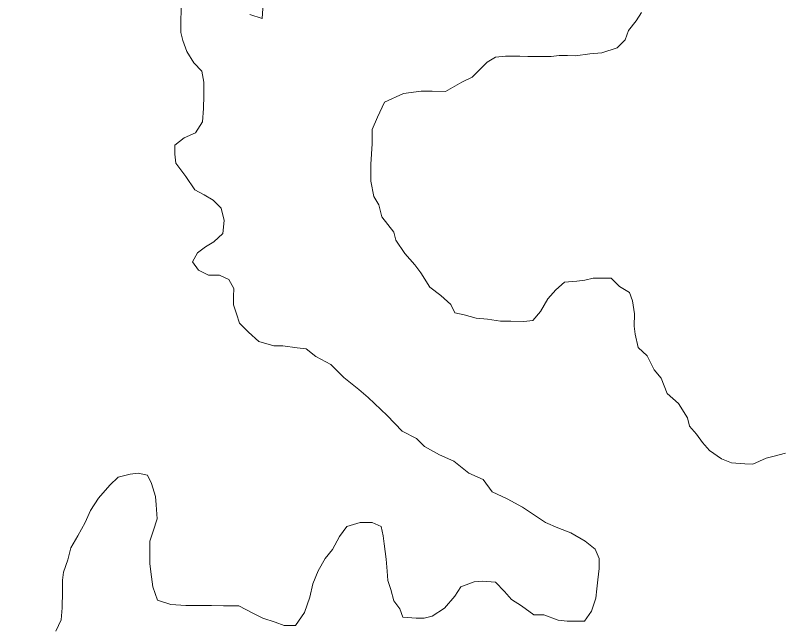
# Model space of a CAD drawing. Extents: x -1643653 to 4543381, y 1624270 to 13878484.
# Drawn here: x 618096 to 619984, y 8944909 to 8946414 of the extents above; entities that cross this region are included whole.
import ezdxf

# ---------------------------------------------------------------- set-up
doc = ezdxf.new("R2010")
doc.units = 0
doc.header["$LTSCALE"] = 200
for name, color, linetype, lineweight in [('23', 7, 'Continuous', 13), ('25', 7, 'Continuous', 13), ('60', 7, 'Continuous', 13)]:
    doc.layers.add(name, color=color, linetype=linetype, lineweight=lineweight)

msp = doc.modelspace()

# ---------------------------------------------------------------- linework, layer by layer
at = {"layer": '23'}
for points in [[(618505.1, 8946431.8), (618504.8, 8946394.3), (618504.6, 8946371.7), (618509.4, 8946351.7), (618519.2, 8946324.1), (618536.5, 8946296.4), (618556.4, 8946276.3), (618561.2, 8946248.7), (618560.9, 8946216.2), (618560.7, 8946183.6), (618557.9, 8946151.1), (618540.2, 8946123.7), (618512.6, 8946111.3), (618490, 8946093.9), (618489.8, 8946071.4)], [(618505.1, 8946431.8), (618504.8, 8946394.3), (618504.6, 8946371.7), (618509.4, 8946351.7), (618519.2, 8946324.1), (618536.5, 8946296.4), (618556.4, 8946276.3), (618561.2, 8946248.7), (618560.9, 8946216.2), (618560.7, 8946183.6), (618557.9, 8946151.1), (618540.2, 8946123.7), (618512.6, 8946111.3), (618490, 8946093.9), (618489.8, 8946071.4)], [(618707.7, 8946443), (618704.9, 8946405.5), (618675, 8946415.7)], [(618707.7, 8946443), (618704.9, 8946405.5), (618675, 8946415.7)], [(619280.3, 8946310.4), (619305.3, 8946312.8), (619340.3, 8946312.6), (619360.3, 8946312.4), (619395.3, 8946312.2), (619417.8, 8946312), (619437.9, 8946314.4), (619457.9, 8946314.3), (619477.9, 8946314.2), (619512.9, 8946318.9), (619543, 8946321.2), (619580.6, 8946333.5), (619600.7, 8946353.4), (619608.4, 8946375.9), (619627.3, 8946400), (619640.9, 8946420.5)], [(619280.3, 8946310.4), (619305.3, 8946312.8), (619340.3, 8946312.6), (619360.3, 8946312.4), (619395.3, 8946312.2), (619417.8, 8946312), (619437.9, 8946314.4), (619457.9, 8946314.3), (619477.9, 8946314.2), (619512.9, 8946318.9), (619543, 8946321.2), (619580.6, 8946333.5), (619600.7, 8946353.4), (619608.4, 8946375.9), (619627.3, 8946400), (619640.9, 8946420.5)], [(619373, 8945661.4), (619350.5, 8945659.1), (619318, 8945659.3), (619293, 8945659.4), (619260.5, 8945664.7), (619233, 8945667.3), (619203.1, 8945675.1), (619180.6, 8945680.2), (619170.7, 8945700.3), (619145.9, 8945723), (619118.5, 8945743.2), (619096.3, 8945778.4), (619081.4, 8945798.5), (619056.6, 8945826.2), (619034.4, 8945858.9), (619029.5, 8945879), (618999.8, 8945916.7), (618992.5, 8945946.8), (618980.2, 8945966.9), (618973, 8946004.5), (618973.1, 8946024.6), (618973.3, 8946047.1), (618976.2, 8946097.2), (618976.4, 8946132.2), (618989.2, 8946162.2), (619007, 8946199.6), (619053.5, 8946221.1), (619053.5, 8946221.1), (619096.8, 8946226.7), (619124.7, 8946226.3), (619124.7, 8946226.3), (619157.2, 8946226.1), (619197.8, 8946248.8), (619222.7, 8946261.1), (619240, 8946278.2), (619260.2, 8946298.1), (619280.3, 8946310.4)], [(619373, 8945661.4), (619350.5, 8945659.1), (619318, 8945659.3), (619293, 8945659.4), (619260.5, 8945664.7), (619233, 8945667.3), (619203.1, 8945675.1), (619180.6, 8945680.2), (619170.7, 8945700.3), (619145.9, 8945723), (619118.5, 8945743.2), (619096.3, 8945778.4), (619081.4, 8945798.5), (619056.6, 8945826.2), (619034.4, 8945858.9), (619029.5, 8945879), (618999.8, 8945916.7), (618992.5, 8945946.8), (618980.2, 8945966.9), (618973, 8946004.5), (618973.1, 8946024.6), (618973.3, 8946047.1), (618976.2, 8946097.2), (618976.4, 8946132.2), (618989.2, 8946162.2), (619007, 8946199.6), (619053.5, 8946221.1), (619053.5, 8946221.1), (619096.8, 8946226.7), (619124.7, 8946226.3), (619124.7, 8946226.3), (619157.2, 8946226.1), (619197.8, 8946248.8), (619222.7, 8946261.1), (619240, 8946278.2), (619260.2, 8946298.1), (619280.3, 8946310.4)], [(618489.8, 8946071.4), (618492.1, 8946048.9), (618516.9, 8946016.2), (618539.2, 8945983.5), (618561.6, 8945970.8), (618584, 8945958.1), (618603.8, 8945938), (618611.1, 8945907.9), (618608.4, 8945875.4), (618585.7, 8945855.5), (618565.6, 8945843.1), (618545.5, 8945828.2), (618532.8, 8945805.8), (618547.7, 8945785.6), (618572.6, 8945772.9), (618600.1, 8945772.8), (618622.5, 8945762.6), (618634.8, 8945740), (618634.7, 8945720), (618634.5, 8945699.9), (618641.9, 8945677.4), (618649.2, 8945654.8), (618671.5, 8945632.1), (618696.4, 8945609.4), (618733.8, 8945599.1), (618756.3, 8945599), (618791.3, 8945593.8), (618813.8, 8945591.1), (618837.5, 8945572.6), (618874.6, 8945552.8), (618906.7, 8945520.7), (618943.8, 8945491), (618966.1, 8945471.2), (619013.1, 8945426.7), (619050.6, 8945388.2), (619085.5, 8945370.4), (619105.4, 8945350.2), (619142.7, 8945330), (619177.6, 8945314.7), (619214.9, 8945284.4), (619249.8, 8945269.2), (619272.1, 8945239), (619309.5, 8945221.2), (619346.8, 8945200.9), (619369.2, 8945185.8), (619404.1, 8945163), (619434, 8945150.3), (619466.4, 8945137.6), (619501.3, 8945117.3), (619526.1, 8945097.1), (619536, 8945074.5), (619535.8, 8945049.5), (619533.1, 8945022), (619530.4, 8944999.4), (619527.7, 8944976.9), (619517.5, 8944944.5), (619499.8, 8944919.5), (619477.3, 8944919.7), (619457.3, 8944919.8), (619434.8, 8944922.5), (619399.8, 8944935.2), (619374.8, 8944935.4), (619345, 8944958.1), (619320.1, 8944973.3), (619302.8, 8944993.4), (619280.4, 8945016.1), (619247.9, 8945018.8), (619227.9, 8945016.5), (619195.3, 8945004.2), (619180.1, 8944981.7), (619154.9, 8944951.9), (619124.7, 8944932), (619104.7, 8944927.2), (619084.7, 8944927.3), (619052.2, 8944930), (619044.8, 8944950.1), (619030, 8944970.2), (619022.7, 8944997.8), (619015.3, 8945020.4), (619013, 8945042.9), (619010.7, 8945073), (619006, 8945110.6), (619003.7, 8945130.6), (618998.8, 8945153.2), (618976.4, 8945163.3), (618946.4, 8945163.5), (618913.8, 8945153.7), (618896.1, 8945128.8), (618878.3, 8945096.4), (618860.7, 8945074), (618842.9, 8945044.1), (618830.2, 8945011.6), (618822.4, 8944979.1), (618809.6, 8944941.6), (618786.9, 8944909.2), (618759.4, 8944909.4), (618736.9, 8944917.1), (618707, 8944927.3), (618682.1, 8944940), (618647.2, 8944957.7), (618609.7, 8944958)], [(618489.8, 8946071.4), (618492.1, 8946048.9), (618516.9, 8946016.2), (618539.2, 8945983.5), (618561.6, 8945970.8), (618584, 8945958.1), (618603.8, 8945938), (618611.1, 8945907.9), (618608.4, 8945875.4), (618585.7, 8945855.5), (618565.6, 8945843.1), (618545.5, 8945828.2), (618532.8, 8945805.8), (618547.7, 8945785.6), (618572.6, 8945772.9), (618600.1, 8945772.8), (618622.5, 8945762.6), (618634.8, 8945740), (618634.7, 8945720), (618634.5, 8945699.9), (618641.9, 8945677.4), (618649.2, 8945654.8), (618671.5, 8945632.1), (618696.4, 8945609.4), (618733.8, 8945599.1), (618756.3, 8945599), (618791.3, 8945593.8), (618813.8, 8945591.1), (618837.5, 8945572.6), (618874.6, 8945552.8), (618906.7, 8945520.7), (618943.8, 8945491), (618966.1, 8945471.2), (619013.1, 8945426.7), (619050.6, 8945388.2), (619085.5, 8945370.4), (619105.4, 8945350.2), (619142.7, 8945330), (619177.6, 8945314.7), (619214.9, 8945284.4), (619249.8, 8945269.2), (619272.1, 8945239), (619309.5, 8945221.2), (619346.8, 8945200.9), (619369.2, 8945185.8), (619404.1, 8945163), (619434, 8945150.3), (619466.4, 8945137.6), (619501.3, 8945117.3), (619526.1, 8945097.1), (619536, 8945074.5), (619535.8, 8945049.5), (619533.1, 8945022), (619530.4, 8944999.4), (619527.7, 8944976.9), (619517.5, 8944944.5), (619499.8, 8944919.5), (619477.3, 8944919.7), (619457.3, 8944919.8), (619434.8, 8944922.5), (619399.8, 8944935.2), (619374.8, 8944935.4), (619345, 8944958.1), (619320.1, 8944973.3), (619302.8, 8944993.4), (619280.4, 8945016.1), (619247.9, 8945018.8), (619227.9, 8945016.5), (619195.3, 8945004.2), (619180.1, 8944981.7), (619154.9, 8944951.9), (619124.7, 8944932), (619104.7, 8944927.2), (619084.7, 8944927.3), (619052.2, 8944930), (619044.8, 8944950.1), (619030, 8944970.2), (619022.7, 8944997.8), (619015.3, 8945020.4), (619013, 8945042.9), (619010.7, 8945073), (619006, 8945110.6), (619003.7, 8945130.6), (618998.8, 8945153.2), (618976.4, 8945163.3), (618946.4, 8945163.5), (618913.8, 8945153.7), (618896.1, 8945128.8), (618878.3, 8945096.4), (618860.7, 8945074), (618842.9, 8945044.1), (618830.2, 8945011.6), (618822.4, 8944979.1), (618809.6, 8944941.6), (618786.9, 8944909.2), (618759.4, 8944909.4), (618736.9, 8944917.1), (618707, 8944927.3), (618682.1, 8944940), (618647.2, 8944957.7), (618609.7, 8944958)], [(619995.7, 8945334.3), (619968.1, 8945327), (619948, 8945322.1), (619915.4, 8945307.3), (619895.4, 8945307.5), (619862.9, 8945310.2), (619838, 8945320.4), (619808.1, 8945340.6), (619790.8, 8945360.7), (619775.9, 8945380.9), (619758.6, 8945401), (619753.7, 8945421.1), (619731.5, 8945456.3), (619704.1, 8945481.5), (619689.4, 8945519.1), (619672.1, 8945539.3), (619654.8, 8945574.4), (619632.5, 8945594.6), (619625.2, 8945627.2), (619622.9, 8945647.2), (619623.1, 8945677.3), (619618.3, 8945709.9), (619611, 8945729.9), (619586.1, 8945745.1), (619566.2, 8945765.3), (619541.2, 8945765.5), (619521.2, 8945765.6), (619501.2, 8945760.7), (619481.2, 8945758.3), (619451.1, 8945756), (619429.6, 8945736.9), (619409.7, 8945714.6), (619391.8, 8945683.3), (619373, 8945661.4)], [(619995.7, 8945334.3), (619968.1, 8945327), (619948, 8945322.1), (619915.4, 8945307.3), (619895.4, 8945307.5), (619862.9, 8945310.2), (619838, 8945320.4), (619808.1, 8945340.6), (619790.8, 8945360.7), (619775.9, 8945380.9), (619758.6, 8945401), (619753.7, 8945421.1), (619731.5, 8945456.3), (619704.1, 8945481.5), (619689.4, 8945519.1), (619672.1, 8945539.3), (619654.8, 8945574.4), (619632.5, 8945594.6), (619625.2, 8945627.2), (619622.9, 8945647.2), (619623.1, 8945677.3), (619618.3, 8945709.9), (619611, 8945729.9), (619586.1, 8945745.1), (619566.2, 8945765.3), (619541.2, 8945765.5), (619521.2, 8945765.6), (619501.2, 8945760.7), (619481.2, 8945758.3), (619451.1, 8945756), (619429.6, 8945736.9), (619409.7, 8945714.6), (619391.8, 8945683.3), (619373, 8945661.4)], [(618609.7, 8944958), (618579.7, 8944958.2), (618547.2, 8944958.4), (618517.1, 8944958.6), (618479.7, 8944961.3), (618447.2, 8944971.6), (618435, 8945004.2), (618430.2, 8945041.8), (618427.9, 8945061.8), (618428.1, 8945094.4), (618428.3, 8945116.9), (618436, 8945141.9), (618446.2, 8945171.8), (618444, 8945206.9), (618441.7, 8945227), (618431.9, 8945259.6), (618422, 8945279.7), (618399.6, 8945284.8), (618379.6, 8945282.4), (618349.5, 8945275.1), (618329.3, 8945255.2), (618301.6, 8945222.9), (618281.3, 8945193), (618268.6, 8945163), (618250.8, 8945130.6), (618233.1, 8945100.7), (618225.4, 8945070.7), (618215.1, 8945040.7), (618212.5, 8945020.7), (618212.3, 8944993.1), (618212, 8944953.1), (618209.2, 8944923.1), (618196.5, 8944895.6)], [(618609.7, 8944958), (618579.7, 8944958.2), (618547.2, 8944958.4), (618517.1, 8944958.6), (618479.7, 8944961.3), (618447.2, 8944971.6), (618435, 8945004.2), (618430.2, 8945041.8), (618427.9, 8945061.8), (618428.1, 8945094.4), (618428.3, 8945116.9), (618436, 8945141.9), (618446.2, 8945171.8), (618444, 8945206.9), (618441.7, 8945227), (618431.9, 8945259.6), (618422, 8945279.7), (618399.6, 8945284.8), (618379.6, 8945282.4), (618349.5, 8945275.1), (618329.3, 8945255.2), (618301.6, 8945222.9), (618281.3, 8945193), (618268.6, 8945163), (618250.8, 8945130.6), (618233.1, 8945100.7), (618225.4, 8945070.7), (618215.1, 8945040.7), (618212.5, 8945020.7), (618212.3, 8944993.1), (618212, 8944953.1), (618209.2, 8944923.1), (618196.5, 8944895.6)]]:
    msp.add_lwpolyline(points, dxfattribs=at)
at = {"layer": '25'}
for points in [[(618505.1, 8946431.8), (618504.8, 8946394.3), (618504.6, 8946371.7), (618509.4, 8946351.7), (618519.2, 8946324.1), (618536.5, 8946296.4), (618556.4, 8946276.3), (618561.2, 8946248.7), (618560.9, 8946216.2), (618560.7, 8946183.6), (618557.9, 8946151.1), (618540.2, 8946123.7), (618512.6, 8946111.3), (618490, 8946093.9), (618489.8, 8946071.4)], [(618707.7, 8946443), (618704.9, 8946405.5), (618675, 8946415.7)], [(619280.3, 8946310.4), (619305.3, 8946312.8), (619340.3, 8946312.6), (619360.3, 8946312.4), (619395.3, 8946312.2), (619417.8, 8946312), (619437.9, 8946314.4), (619457.9, 8946314.3), (619477.9, 8946314.2), (619512.9, 8946318.9), (619543, 8946321.2), (619580.6, 8946333.5), (619600.7, 8946353.4), (619608.4, 8946375.9), (619627.3, 8946400), (619640.9, 8946420.5)], [(619373, 8945661.4), (619350.5, 8945659.1), (619318, 8945659.3), (619293, 8945659.4), (619260.5, 8945664.7), (619233, 8945667.3), (619203.1, 8945675.1), (619180.6, 8945680.2), (619170.7, 8945700.3), (619145.9, 8945723), (619118.5, 8945743.2), (619096.3, 8945778.4), (619081.4, 8945798.5), (619056.6, 8945826.2), (619034.4, 8945858.9), (619029.5, 8945879), (618999.8, 8945916.7), (618992.5, 8945946.8), (618980.2, 8945966.9), (618973, 8946004.5), (618973.1, 8946024.6), (618973.3, 8946047.1), (618976.2, 8946097.2), (618976.4, 8946132.2), (618989.2, 8946162.2), (619007, 8946199.6), (619053.5, 8946221.1), (619053.5, 8946221.1), (619096.8, 8946226.7), (619124.7, 8946226.3), (619124.7, 8946226.3), (619157.2, 8946226.1), (619197.8, 8946248.8), (619222.7, 8946261.1), (619240, 8946278.2), (619260.2, 8946298.1), (619280.3, 8946310.4)], [(618489.8, 8946071.4), (618492.1, 8946048.9), (618516.9, 8946016.2), (618539.2, 8945983.5), (618561.6, 8945970.8), (618584, 8945958.1), (618603.8, 8945938), (618611.1, 8945907.9), (618608.4, 8945875.4), (618585.7, 8945855.5), (618565.6, 8945843.1), (618545.5, 8945828.2), (618532.8, 8945805.8), (618547.7, 8945785.6), (618572.6, 8945772.9), (618600.1, 8945772.8), (618622.5, 8945762.6), (618634.8, 8945740), (618634.7, 8945720), (618634.5, 8945699.9), (618641.9, 8945677.4), (618649.2, 8945654.8), (618671.5, 8945632.1), (618696.4, 8945609.4), (618733.8, 8945599.1), (618756.3, 8945599), (618791.3, 8945593.8), (618813.8, 8945591.1), (618837.5, 8945572.6), (618874.6, 8945552.8), (618906.7, 8945520.7), (618943.8, 8945491), (618966.1, 8945471.2), (619013.1, 8945426.7), (619050.6, 8945388.2), (619085.5, 8945370.4), (619105.4, 8945350.2), (619142.7, 8945330), (619177.6, 8945314.7), (619214.9, 8945284.4), (619249.8, 8945269.2), (619272.1, 8945239), (619309.5, 8945221.2), (619346.8, 8945200.9), (619369.2, 8945185.8), (619404.1, 8945163), (619434, 8945150.3), (619466.4, 8945137.6), (619501.3, 8945117.3), (619526.1, 8945097.1), (619536, 8945074.5), (619535.8, 8945049.5), (619533.1, 8945022), (619530.4, 8944999.4), (619527.7, 8944976.9), (619517.5, 8944944.5), (619499.8, 8944919.5), (619477.3, 8944919.7), (619457.3, 8944919.8), (619434.8, 8944922.5), (619399.8, 8944935.2), (619374.8, 8944935.4), (619345, 8944958.1), (619320.1, 8944973.3), (619302.8, 8944993.4), (619280.4, 8945016.1), (619247.9, 8945018.8), (619227.9, 8945016.5), (619195.3, 8945004.2), (619180.1, 8944981.7), (619154.9, 8944951.9), (619124.7, 8944932), (619104.7, 8944927.2), (619084.7, 8944927.3), (619052.2, 8944930), (619044.8, 8944950.1), (619030, 8944970.2), (619022.7, 8944997.8), (619015.3, 8945020.4), (619013, 8945042.9), (619010.7, 8945073), (619006, 8945110.6), (619003.7, 8945130.6), (618998.8, 8945153.2), (618976.4, 8945163.3), (618946.4, 8945163.5), (618913.8, 8945153.7), (618896.1, 8945128.8), (618878.3, 8945096.4), (618860.7, 8945074), (618842.9, 8945044.1), (618830.2, 8945011.6), (618822.4, 8944979.1), (618809.6, 8944941.6), (618786.9, 8944909.2), (618759.4, 8944909.4), (618736.9, 8944917.1), (618707, 8944927.3), (618682.1, 8944940), (618647.2, 8944957.7), (618609.7, 8944958)], [(619995.7, 8945334.3), (619968.1, 8945327), (619948, 8945322.1), (619915.4, 8945307.3), (619895.4, 8945307.5), (619862.9, 8945310.2), (619838, 8945320.4), (619808.1, 8945340.6), (619790.8, 8945360.7), (619775.9, 8945380.9), (619758.6, 8945401), (619753.7, 8945421.1), (619731.5, 8945456.3), (619704.1, 8945481.5), (619689.4, 8945519.1), (619672.1, 8945539.3), (619654.8, 8945574.4), (619632.5, 8945594.6), (619625.2, 8945627.2), (619622.9, 8945647.2), (619623.1, 8945677.3), (619618.3, 8945709.9), (619611, 8945729.9), (619586.1, 8945745.1), (619566.2, 8945765.3), (619541.2, 8945765.5), (619521.2, 8945765.6), (619501.2, 8945760.7), (619481.2, 8945758.3), (619451.1, 8945756), (619429.6, 8945736.9), (619409.7, 8945714.6), (619391.8, 8945683.3), (619373, 8945661.4)], [(618609.7, 8944958), (618579.7, 8944958.2), (618547.2, 8944958.4), (618517.1, 8944958.6), (618479.7, 8944961.3), (618447.2, 8944971.6), (618435, 8945004.2), (618430.2, 8945041.8), (618427.9, 8945061.8), (618428.1, 8945094.4), (618428.3, 8945116.9), (618436, 8945141.9), (618446.2, 8945171.8), (618444, 8945206.9), (618441.7, 8945227), (618431.9, 8945259.6), (618422, 8945279.7), (618399.6, 8945284.8), (618379.6, 8945282.4), (618349.5, 8945275.1), (618329.3, 8945255.2), (618301.6, 8945222.9), (618281.3, 8945193), (618268.6, 8945163), (618250.8, 8945130.6), (618233.1, 8945100.7), (618225.4, 8945070.7), (618215.1, 8945040.7), (618212.5, 8945020.7), (618212.3, 8944993.1), (618212, 8944953.1), (618209.2, 8944923.1), (618196.5, 8944895.6)]]:
    msp.add_lwpolyline(points, dxfattribs=at)
at = {"layer": '60', "lineweight": 25}
msp.add_spline([(814781, 9009175.5), (814787.2, 9009173.4), (814796.9, 9009173.4), (814799.4, 9009172.4), (814805.1, 9009174.5), (814805.6, 9009176.5), (814811.7, 9009179.5), (814811.7, 9009179.5), (814801.5, 9009181), (814790.7, 9009181.5), (814784.1, 9009183.1), (814777.4, 9009185.1), (814778.4, 9009175.5)], degree=3, dxfattribs=at)

doc.saveas('drawing.dxf')
